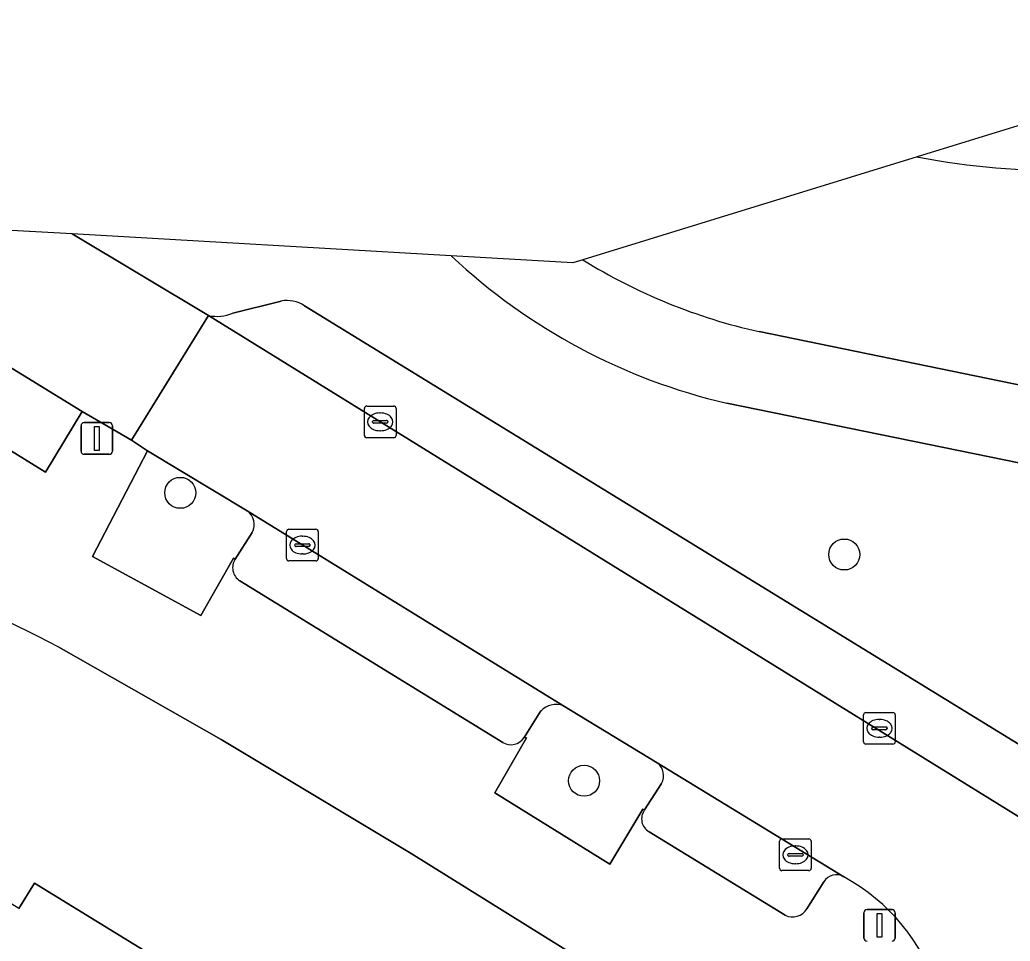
# Model space of a CAD drawing. Extents: x 158352 to 159489, y 383828 to 384603.
# Drawn here: x 159310.36 to 159341.62, y 384492.43 to 384521.5 of the extents above; entities that cross this region are included whole.
import ezdxf

# ---------------------------------------------------------------- set-up
doc = ezdxf.new("R2010")
doc.units = 0
for name, color, linetype in [('IMGEO_Berm_groen', 7, 'Continuous'), ('IMGEO_Boom', 7, 'Continuous'), ('IMGEO_Erf', 7, 'Continuous'), ('IMGEO_Fietspad_gesloten', 7, 'Continuous'), ('IMGEO_Groenvoorziening', 7, 'Continuous'), ('IMGEO_Kolk', 7, 'Continuous'), ('IMGEO_Lichtmast', 7, 'Continuous'), ('IMGEO_Pand', 7, 'Continuous'), ('IMGEO_Parkeervlak_open', 7, 'Continuous'), ('IMGEO_Rijbaan_lokaal_open', 7, 'Continuous'), ('IMGEO_Voetpad_open', 7, 'Continuous')]:
    doc.layers.add(name, color=color, linetype=linetype)

msp = doc.modelspace()

# ---------------------------------------------------------------- linework, layer by layer
at = {"layer": 'IMGEO_Berm_groen'}
for points in [[(159338.686, 384517.18), (159328.129, 384513.93)], [(159312.006, 384514.745), (159312.006, 384514.745), (159316.31, 384512.168)], [(159323.978, 384514.054), (159312.006, 384514.745)], [(159317.083, 384512.242), (159318.602, 384512.626)], [(159319.346, 384512.473), (159385.998, 384471.58)], [(159333.694, 384511.663), (159350.803, 384508.155)], [(159349.728, 384505.92), (159332.676, 384509.403)]]:
    msp.add_lwpolyline(points, dxfattribs=at)
for centre, radius, start, end in [((159343.101, 384539.782), 23.03, 258.9473, 259.0458), ((159343.11, 384539.842), 23.09, 259.052, 271.3321), ((159336.936, 384527.827), 18.91, 226.7447, 226.7814), ((159336.94, 384527.836), 18.919, 226.7906, 256.9735), ((159337.583, 384529.176), 17.939, 238.1946, 238.2022), ((159337.597, 384529.206), 17.972, 238.217, 257.4575), ((159318.79, 384511.657), 0.987, 55.7486, 101.0102), ((159316.569, 384513.535), 1.391, 259.2639, 291.6727)]:
    msp.add_arc(centre, radius, start, end, dxfattribs=at)
at = {"layer": 'IMGEO_Boom'}
for centre in [(159315.42, 384506.575), (159336.384, 384504.629), (159328.171, 384497.488)]:
    msp.add_circle(centre, 0.489, dxfattribs=at)
at = {"layer": 'IMGEO_Erf'}
msp.add_lwpolyline([(159310.327, 384493.457), (159310.817, 384494.255), (159315.892, 384491.14), (159320.925, 384488.051), (159325.81, 384485.052), (159331.028, 384481.849), (159329.22, 384478.903), (159331.511, 384477.497), (159333.47, 384482.217), (159335.185, 384486.264), (159334.714, 384487.727), (159322.711, 384495.197), (159316.713, 384498.786), (159311.583, 384501.705)], dxfattribs=at)
msp.add_arc((159291.13, 384462.859), 43.901, 62.2328, 77.3518, dxfattribs=at)
at = {"layer": 'IMGEO_Fietspad_gesloten'}
msp.add_lwpolyline([(159352.733, 384521.503), (159338.686, 384517.18)], dxfattribs=at)
for centre, radius, start, end in [((159343.101, 384539.782), 23.03, 258.9473, 259.0458), ((159343.11, 384539.842), 23.09, 259.052, 271.3321)]:
    msp.add_arc(centre, radius, start, end, dxfattribs=at)
at = {"layer": 'IMGEO_Groenvoorziening'}
for points in [[(159317.529, 384506.003), (159314.388, 384507.902), (159312.647, 384504.563), (159316.07, 384502.704), (159317.107, 384504.517), (159317.159, 384504.484), (159317.688, 384505.325)], [(159326.809, 384499.69), (159326.279, 384498.853), (159326.357, 384498.844), (159325.351, 384497.109), (159328.989, 384494.852), (159330.022, 384496.595), (159330.083, 384496.567), (159330.619, 384497.405)], [(159330.481, 384498.051), (159327.505, 384499.859)]]:
    msp.add_lwpolyline(points, dxfattribs=at)
for centre, radius, start, end in [((159317.256, 384505.581), 0.502, 329.334, 57.0622), ((159327.285, 384499.247), 0.65, 70.2454, 137.051), ((159330.18, 384497.649), 0.503, 330.9756, 53.1413)]:
    msp.add_arc(centre, radius, start, end, dxfattribs=at)
at = {"layer": 'IMGEO_Kolk'}
for p, q in [((159321.309, 384509.315), (159322.161, 384509.315)), ((159321.234, 384508.389), (159321.234, 384509.241)), ((159321.722, 384509.095), (159321.747, 384509.095)), ((159322.235, 384509.241), (159322.235, 384508.389)), ((159321.493, 384508.809), (159321.493, 384508.821)), ((159321.931, 384508.772), (159321.533, 384508.772)), ((159321.536, 384508.858), (159321.934, 384508.858)), ((159321.977, 384508.821), (159321.977, 384508.809)), ((159321.745, 384508.535), (159321.72, 384508.535)), ((159322.161, 384508.315), (159321.309, 384508.315)), ((159318.778, 384504.499), (159318.778, 384505.351)), ((159318.853, 384505.425), (159319.705, 384505.425)), ((159319.779, 384505.351), (159319.779, 384504.499)), ((159319.037, 384504.919), (159319.037, 384504.931)), ((159319.08, 384504.968), (159319.478, 384504.968)), ((159319.266, 384505.205), (159319.291, 384505.205)), ((159319.521, 384504.931), (159319.521, 384504.919)), ((159319.475, 384504.882), (159319.077, 384504.882)), ((159319.289, 384504.645), (159319.264, 384504.645)), ((159319.705, 384504.425), (159318.853, 384504.425)), ((159337.071, 384499.643), (159337.923, 384499.643)), ((159336.996, 384498.717), (159336.996, 384499.569)), ((159337.484, 384499.423), (159337.509, 384499.423)), ((159337.997, 384499.569), (159337.997, 384498.717)), ((159337.255, 384499.137), (159337.255, 384499.149)), ((159337.693, 384499.1), (159337.295, 384499.1)), ((159337.298, 384499.186), (159337.696, 384499.186)), ((159337.739, 384499.149), (159337.739, 384499.137)), ((159337.507, 384498.863), (159337.482, 384498.863)), ((159337.923, 384498.643), (159337.071, 384498.643)), ((159334.343, 384494.725), (159334.343, 384495.577)), ((159334.418, 384495.651), (159335.27, 384495.651)), ((159335.344, 384495.577), (159335.344, 384494.725)), ((159334.831, 384495.431), (159334.856, 384495.431)), ((159334.602, 384495.145), (159334.602, 384495.157)), ((159335.04, 384495.108), (159334.642, 384495.108)), ((159334.645, 384495.194), (159335.043, 384495.194)), ((159335.086, 384495.157), (159335.086, 384495.145)), ((159335.27, 384494.651), (159334.418, 384494.651)), ((159334.854, 384494.871), (159334.829, 384494.871))]:
    msp.add_line(p, q, dxfattribs=at)
for points in [[(159321.309, 384509.315), (159322.161, 384509.315)], [(159321.234, 384508.389), (159321.234, 384509.241)], [(159322.235, 384509.241), (159322.235, 384508.389)], [(159322.161, 384508.315), (159321.309, 384508.315)], [(159318.778, 384504.499), (159318.778, 384505.351)], [(159318.853, 384505.425), (159319.705, 384505.425)], [(159319.779, 384505.351), (159319.779, 384504.499)], [(159319.705, 384504.425), (159318.853, 384504.425)], [(159337.071, 384499.643), (159337.923, 384499.643)], [(159336.996, 384498.717), (159336.996, 384499.569)], [(159337.997, 384499.569), (159337.997, 384498.717)], [(159337.923, 384498.643), (159337.071, 384498.643)], [(159334.343, 384494.725), (159334.343, 384495.577)], [(159334.418, 384495.651), (159335.27, 384495.651)], [(159335.344, 384495.577), (159335.344, 384494.725)], [(159335.27, 384494.651), (159334.418, 384494.651)]]:
    msp.add_lwpolyline(points, dxfattribs=at)
for centre, radius, start, end in [((159321.311, 384509.239), 0.0765, 91.552, 178.448), ((159321.311, 384509.239), 0.0765, 91.552, 178.448), ((159322.159, 384509.239), 0.0765, 1.552, 88.448), ((159322.159, 384509.239), 0.0765, 1.552, 88.448), ((159321.533, 384508.818), 0.0403, 85.8775, 175.7526), ((159321.53, 384508.808), 0.0366, 178.938, 274.7102), ((159321.934, 384508.815), 0.043, 264.8664, 352.4533), ((159321.938, 384508.82), 0.0386, 1.7309, 96.639), ((159321.311, 384508.391), 0.0765, 181.552, 268.448), ((159321.311, 384508.391), 0.0765, 181.552, 268.448), ((159322.159, 384508.391), 0.0765, 271.552, 358.448), ((159322.159, 384508.391), 0.0765, 271.552, 358.448), ((159318.855, 384505.349), 0.0765, 91.552, 178.448), ((159318.855, 384505.349), 0.0765, 91.552, 178.448), ((159319.703, 384505.349), 0.0765, 1.552, 88.448), ((159319.703, 384505.349), 0.0765, 1.552, 88.448), ((159319.077, 384504.928), 0.0403, 85.8775, 175.7526), ((159319.074, 384504.918), 0.0366, 178.938, 274.7102), ((159319.478, 384504.925), 0.043, 264.8664, 352.4533), ((159319.482, 384504.93), 0.0386, 1.7309, 96.639), ((159318.855, 384504.501), 0.0765, 181.552, 268.448), ((159318.855, 384504.501), 0.0765, 181.552, 268.448), ((159319.703, 384504.501), 0.0765, 271.552, 358.448), ((159319.703, 384504.501), 0.0765, 271.552, 358.448), ((159337.073, 384499.567), 0.0765, 91.552, 178.448), ((159337.073, 384499.567), 0.0765, 91.552, 178.448), ((159337.921, 384499.567), 0.0765, 1.552, 88.448), ((159337.921, 384499.567), 0.0765, 1.552, 88.448), ((159337.295, 384499.146), 0.0403, 85.8775, 175.7526), ((159337.292, 384499.136), 0.0366, 178.938, 274.7102), ((159337.696, 384499.143), 0.043, 264.8664, 352.4533), ((159337.7, 384499.148), 0.0386, 1.7309, 96.639), ((159337.073, 384498.719), 0.0765, 181.552, 268.448), ((159337.073, 384498.719), 0.0765, 181.552, 268.448), ((159337.921, 384498.719), 0.0765, 271.552, 358.448), ((159337.921, 384498.719), 0.0765, 271.552, 358.448), ((159334.42, 384495.575), 0.0765, 91.552, 178.448), ((159334.42, 384495.575), 0.0765, 91.552, 178.448), ((159335.268, 384495.575), 0.0765, 1.552, 88.448), ((159335.268, 384495.575), 0.0765, 1.552, 88.448), ((159334.642, 384495.154), 0.0403, 85.8775, 175.7526), ((159334.639, 384495.144), 0.0366, 178.938, 274.7102), ((159335.043, 384495.151), 0.043, 264.8664, 352.4533), ((159335.047, 384495.156), 0.0386, 1.7309, 96.639), ((159334.42, 384494.727), 0.0765, 181.552, 268.448), ((159334.42, 384494.727), 0.0765, 181.552, 268.448), ((159335.268, 384494.727), 0.0765, 271.552, 358.448), ((159335.268, 384494.727), 0.0765, 271.552, 358.448)]:
    msp.add_arc(centre, radius, start, end, dxfattribs=at)
for centre, major_axis, ratio, start_param, end_param in [((159321.721, 384508.815), (-0.387, 0.002), 0.722429, 4.712389, 7.853982), ((159321.746, 384508.815), (-0.39, 0.002), 0.717154, 1.570796, 4.712389), ((159319.265, 384504.925), (-0.387, 0.002), 0.722429, 4.712389, 7.853982), ((159319.29, 384504.925), (-0.39, 0.002), 0.717154, 1.570796, 4.712389), ((159337.483, 384499.143), (-0.387, 0.002), 0.722429, 4.712389, 7.853982), ((159337.508, 384499.143), (-0.39, 0.002), 0.717154, 1.570796, 4.712389), ((159334.83, 384495.151), (-0.387, 0.002), 0.722429, 4.712389, 7.853982), ((159334.855, 384495.151), (-0.39, 0.002), 0.717154, 1.570796, 4.712389)]:
    msp.add_ellipse(centre, major_axis=major_axis, ratio=ratio, start_param=start_param, end_param=end_param, dxfattribs=at)
at = {"layer": 'IMGEO_Lichtmast'}
for p, q in [((159312.29, 384507.891), (159312.29, 384508.691)), ((159312.29, 384508.691), (159312.29, 384507.891)), ((159312.39, 384508.791), (159313.18, 384508.791)), ((159313.18, 384508.791), (159312.39, 384508.791)), ((159313.28, 384508.691), (159313.28, 384507.891)), ((159313.28, 384507.891), (159313.28, 384508.691)), ((159313.18, 384507.791), (159312.39, 384507.791)), ((159312.39, 384507.791), (159313.18, 384507.791)), ((159337.104, 384493.425), (159337.894, 384493.425)), ((159337.894, 384493.425), (159337.104, 384493.425)), ((159337.004, 384492.525), (159337.004, 384493.325)), ((159337.004, 384493.325), (159337.004, 384492.525)), ((159337.994, 384493.325), (159337.994, 384492.525)), ((159337.994, 384492.525), (159337.994, 384493.325))]:
    msp.add_line(p, q, dxfattribs=at)
for points in [[(159312.71, 384508.666), (159312.86, 384508.666), (159312.86, 384507.916), (159312.71, 384507.916), (159312.71, 384508.666)], [(159337.424, 384493.3), (159337.574, 384493.3), (159337.574, 384492.55), (159337.424, 384492.55), (159337.424, 384493.3)]]:
    msp.add_lwpolyline(points, dxfattribs=at)
for centre, start, end in [((159312.39, 384508.691), 90, 180), ((159312.39, 384508.691), 90, 180), ((159313.18, 384508.691), 0, 90), ((159313.18, 384508.691), 360, 90), ((159312.39, 384507.891), 180, 270), ((159312.39, 384507.891), 180, 270), ((159313.18, 384507.891), 270, 0), ((159313.18, 384507.891), 270, 0), ((159337.104, 384493.325), 90, 180), ((159337.104, 384493.325), 90, 180), ((159337.894, 384493.325), 0, 90), ((159337.894, 384493.325), 360, 90), ((159337.104, 384492.525), 180, 270), ((159337.104, 384492.525), 180, 270), ((159337.894, 384492.525), 270, 0), ((159337.894, 384492.525), 270, 0)]:
    msp.add_arc(centre, 0.1, start, end, dxfattribs=at)
at = {"layer": 'IMGEO_Pand'}
msp.add_lwpolyline([(159315.892, 384491.14), (159310.817, 384494.255), (159310.327, 384493.457), (159306.887, 384495.568), (159305.397, 384493.141), (159308.9, 384490.991), (159307.314, 384488.407), (159312.326, 384485.331)], close=True, dxfattribs=at)
at = {"layer": 'IMGEO_Parkeervlak_open'}
msp.add_lwpolyline([(159306.795, 384512.532), (159305.635, 384510.651), (159311.171, 384507.222), (159312.329, 384509.138)], close=True, dxfattribs=at)
for points in [[(159318.602, 384512.626), (159317.083, 384512.242)], [(159385.998, 384471.58), (159319.346, 384512.473)], [(159316.31, 384512.168), (159351.491, 384490.422), (159387.366, 384468.379)], [(159327.505, 384499.859), (159317.529, 384506.003)], [(159317.688, 384505.325), (159317.159, 384504.484)], [(159317.301, 384503.8), (159325.608, 384498.7)], [(159326.279, 384498.853), (159326.809, 384499.69)], [(159336.367, 384494.458), (159330.481, 384498.051)], [(159330.619, 384497.405), (159330.083, 384496.567)], [(159330.223, 384495.88), (159334.517, 384493.247)], [(159335.208, 384493.451), (159335.739, 384494.303)]]:
    msp.add_lwpolyline(points, dxfattribs=at)
for centre, radius, start, end in [((159318.79, 384511.657), 0.987, 55.7486, 101.0102), ((159316.569, 384513.535), 1.391, 259.2639, 291.6727), ((159317.256, 384505.581), 0.502, 329.334, 57.0622), ((159317.561, 384504.211), 0.486, 145.7823, 237.674), ((159327.285, 384499.247), 0.65, 70.2454, 137.051), ((159325.865, 384499.12), 0.493, 238.5425, 327.1472), ((159330.18, 384497.649), 0.503, 330.9756, 53.1413), ((159330.451, 384496.284), 0.464, 142.4184, 240.6181), ((159336.136, 384494.044), 0.474, 60.8856, 146.8432), ((159334.754, 384493.716), 0.526, 243.1844, 329.7114)]:
    msp.add_arc(centre, radius, start, end, dxfattribs=at)
at = {"layer": 'IMGEO_Rijbaan_lokaal_open'}
for points in [[(159305.518, 384513.291), (159306.795, 384512.532), (159312.329, 384509.138), (159313.877, 384508.24), (159316.31, 384512.168), (159312.006, 384514.745), (159312.006, 384514.745), (159309.316, 384514.9)], [(159351.491, 384490.422), (159316.31, 384512.168), (159313.877, 384508.24), (159314.388, 384507.902), (159317.529, 384506.003), (159327.505, 384499.859), (159330.481, 384498.051), (159336.367, 384494.458)]]:
    msp.add_lwpolyline(points, dxfattribs=at)
msp.add_arc((159333.338, 384488.908), 6.323, 335.5456, 61.3706, dxfattribs=at)
at = {"layer": 'IMGEO_Voetpad_open'}
for points in [[(159328.129, 384513.93), (159327.813, 384513.833), (159323.978, 384514.054)], [(159317.159, 384504.484), (159317.107, 384504.517), (159316.07, 384502.704), (159312.647, 384504.563), (159314.388, 384507.902), (159313.877, 384508.24), (159312.329, 384509.138), (159311.171, 384507.222), (159305.635, 384510.651), (159306.795, 384512.532), (159305.518, 384513.291)], [(159350.803, 384508.155), (159333.694, 384511.663)], [(159332.676, 384509.403), (159349.728, 384505.92)], [(159325.608, 384498.7), (159317.301, 384503.8)], [(159311.583, 384501.705), (159316.713, 384498.786), (159322.711, 384495.197), (159334.714, 384487.727), (159339.093, 384486.291)], [(159330.083, 384496.567), (159330.022, 384496.595), (159328.989, 384494.852), (159325.351, 384497.109), (159326.357, 384498.844), (159326.279, 384498.853)], [(159334.517, 384493.247), (159330.223, 384495.88)], [(159335.739, 384494.303), (159335.208, 384493.451)]]:
    msp.add_lwpolyline(points, dxfattribs=at)
for centre, radius, start, end in [((159336.936, 384527.827), 18.91, 226.7447, 226.7814), ((159336.94, 384527.836), 18.919, 226.7906, 256.9735), ((159337.583, 384529.176), 17.939, 238.1946, 238.2022), ((159337.597, 384529.206), 17.972, 238.217, 257.4575), ((159291.13, 384462.859), 43.901, 62.2328, 77.3518), ((159317.561, 384504.211), 0.486, 145.7823, 237.674), ((159325.865, 384499.12), 0.493, 238.5425, 327.1472), ((159330.451, 384496.284), 0.464, 142.4184, 240.6181), ((159336.136, 384494.044), 0.474, 60.8856, 146.8432), ((159333.338, 384488.908), 6.323, 335.5456, 61.3706), ((159334.754, 384493.716), 0.526, 243.1844, 329.7114)]:
    msp.add_arc(centre, radius, start, end, dxfattribs=at)

doc.saveas('drawing.dxf')
